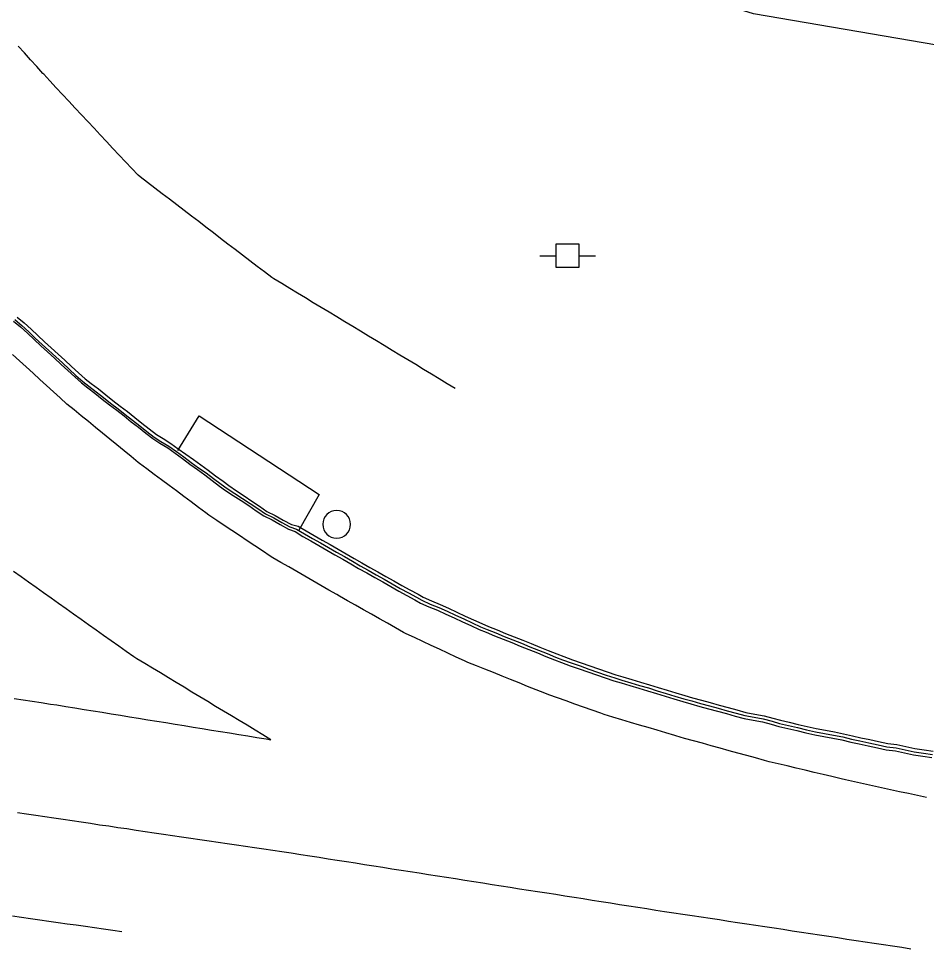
# Model space of a CAD drawing. Extents: x 1901471 to 1963503, y 756461 to 799997.
# Drawn here: x 1940495.5 to 1940594, y 780517 to 780617.8 of the extents above; entities that cross this region are included whole.
import ezdxf

# ---------------------------------------------------------------- set-up
doc = ezdxf.new("R2010")
doc.units = 0
for name, color, linetype in [('Default', 7, 'Continuous'), ('RD_EX_Conc', 7, 'Continuous'), ('RD_EX_H2O', 7, 'Continuous'), ('RD_EX_Misc', 7, 'Continuous'), ('RD_EX_Road', 7, 'Continuous'), ('RD_EX_UT', 7, 'Continuous'), ('RD_EX_VEG', 7, 'Continuous')]:
    doc.layers.add(name, color=color, linetype=linetype)

# ---------------------------------------------------------------- blocks, each defined once
blk = doc.blocks.new('POST')
at = {"layer": 'Default'}
for start, end in [(90, 270), (270, 90)]:
    blk.add_arc((0, 0), 0.127, start, end, dxfattribs=at)
blk = doc.blocks.new('PP')
at = {"layer": 'RD_EX_UT'}
for p, q in [((2.49, 2.51), (-2.51, 2.51)), ((-2.51, 2.51), (-2.51, -2.49)), ((2.49, -2.49), (2.49, 2.51)), ((-5.94, -0.05), (-2.47, -0.05)), ((2.42, -0.05), (6.06, -0.05)), ((-2.51, -2.49), (2.49, -2.49))]:
    blk.add_line(p, q, dxfattribs=at)

msp = doc.modelspace()

# ---------------------------------------------------------------- linework, layer by layer
at = {"layer": 'RD_EX_Conc'}
for points in [[(1940495.34, 780585.45), (1940496.11, 780584.82), (1940496.85, 780584.14), (1940497.57, 780583.45), (1940498.31, 780582.78), (1940499.04, 780582.11), (1940499.78, 780581.43), (1940500.52, 780580.76), (1940501.24, 780580.08), (1940501.98, 780579.41), (1940502.73, 780578.74), (1940503.37, 780578.25), (1940504.16, 780577.65), (1940504.94, 780577.03), (1940505.72, 780576.4), (1940506.52, 780575.8), (1940507.31, 780575.19), (1940508.09, 780574.56), (1940508.87, 780573.95), (1940509.66, 780573.33), (1940510.45, 780572.72), (1940511.16, 780572.26), (1940512.02, 780571.75), (1940512.81, 780571.15), (1940513.63, 780570.57), (1940514.45, 780570), (1940515.26, 780569.41), (1940516.07, 780568.84), (1940516.87, 780568.24), (1940517.67, 780567.64), (1940518.3, 780567.17), (1940519.12, 780566.59), (1940519.96, 780566.05), (1940520.79, 780565.49), (1940521.62, 780564.94), (1940522.43, 780564.36), (1940523.33, 780563.92), (1940524.2, 780563.42), (1940525.08, 780562.93), (1940525.83, 780562.76), (1940526.69, 780562.25), (1940527.55, 780561.75), (1940528.42, 780561.26), (1940529.28, 780560.76), (1940530.16, 780560.27), (1940530.16, 780560.27), (1940531.02, 780559.77), (1940531.89, 780559.27), (1940532.72, 780558.79), (1940533.59, 780558.3), (1940534.46, 780557.81), (1940535.33, 780557.32), (1940536.2, 780556.83), (1940537.07, 780556.33), (1940537.94, 780555.85), (1940538.82, 780555.38), (1940539.37, 780555.06), (1940540.28, 780554.65), (1940541.21, 780554.28), (1940542.12, 780553.86), (1940543.03, 780553.44), (1940543.93, 780553.02), (1940544.84, 780552.6), (1940545.74, 780552.19), (1940546.46, 780551.89), (1940547.39, 780551.51), (1940548.31, 780551.14), (1940549.24, 780550.77), (1940550.17, 780550.4), (1940551.09, 780550.02), (1940552.02, 780549.65), (1940552.95, 780549.28), (1940553.87, 780548.91), (1940554.62, 780548.61), (1940555.56, 780548.28), (1940556.5, 780547.94), (1940557.45, 780547.61), (1940558.39, 780547.28), (1940559.33, 780546.95), (1940560.29, 780546.65), (1940561.04, 780546.42), (1940562, 780546.13), (1940562.96, 780545.84), (1940563.91, 780545.55), (1940564.87, 780545.26), (1940565.83, 780544.97), (1940566.78, 780544.68), (1940567.74, 780544.39), (1940568.6, 780544.15), (1940569.56, 780543.89), (1940570.52, 780543.62), (1940571.49, 780543.36), (1940572.45, 780543.09), (1940573.41, 780542.83), (1940574.38, 780542.56), (1940575.36, 780542.38), (1940576.35, 780542.2), (1940577.32, 780541.94), (1940578.12, 780541.72), (1940579.09, 780541.49), (1940580.06, 780541.26), (1940581.04, 780541.03), (1940582.01, 780540.8), (1940583, 780540.63), (1940583.98, 780540.45), (1940584.96, 780540.25), (1940585.93, 780540.02), (1940586.83, 780539.82), (1940587.81, 780539.61), (1940588.78, 780539.39), (1940588.78, 780539.39), (1940589.76, 780539.18), (1940590.76, 780539.07), (1940591.74, 780538.86), (1940592.71, 780538.64), (1940593.7, 780538.49), (1940594.7, 780538.35)], [(1940494.94, 780585.01), (1940495.71, 780584.38), (1940496.45, 780583.7), (1940497.17, 780583.01), (1940497.9, 780582.34), (1940498.64, 780581.67), (1940499.38, 780580.99), (1940500.11, 780580.32), (1940500.84, 780579.64), (1940501.58, 780578.96), (1940502.32, 780578.3), (1940502.99, 780577.78), (1940503.78, 780577.18), (1940504.57, 780576.56), (1940505.34, 780575.93), (1940506.15, 780575.34), (1940506.93, 780574.73), (1940507.71, 780574.1), (1940508.5, 780573.49), (1940509.28, 780572.87), (1940510.07, 780572.26), (1940510.8, 780571.78), (1940511.67, 780571.27), (1940512.46, 780570.68), (1940513.28, 780570.1), (1940514.08, 780569.5), (1940514.89, 780568.91), (1940515.69, 780568.32), (1940516.49, 780567.72), (1940517.29, 780567.12), (1940517.94, 780566.63), (1940518.78, 780566.08), (1940519.62, 780565.54), (1940520.45, 780564.99), (1940521.28, 780564.43), (1940522.11, 780563.88), (1940523.01, 780563.44), (1940523.88, 780562.94), (1940524.76, 780562.45), (1940525.48, 780562.17), (1940526.34, 780561.66), (1940527.21, 780561.16), (1940528.07, 780560.66), (1940528.94, 780560.16), (1940529.81, 780559.67), (1940529.81, 780559.67), (1940530.68, 780559.17), (1940531.54, 780558.67), (1940532.38, 780558.19), (1940533.25, 780557.7), (1940534.12, 780557.21), (1940534.99, 780556.72), (1940535.86, 780556.23), (1940536.73, 780555.73), (1940537.6, 780555.25), (1940538.48, 780554.78), (1940539.08, 780554.43), (1940539.99, 780554.02), (1940540.92, 780553.65), (1940541.83, 780553.23), (1940542.74, 780552.81), (1940543.64, 780552.4), (1940544.55, 780551.98), (1940545.46, 780551.56), (1940546.2, 780551.25), (1940547.13, 780550.87), (1940548.06, 780550.5), (1940548.98, 780550.13), (1940549.91, 780549.76), (1940550.84, 780549.38), (1940551.76, 780549.01), (1940552.69, 780548.64), (1940553.61, 780548.27), (1940554.39, 780547.96), (1940555.33, 780547.63), (1940556.28, 780547.29), (1940557.22, 780546.96), (1940558.16, 780546.63), (1940559.1, 780546.3), (1940560.06, 780546), (1940560.84, 780545.76), (1940561.8, 780545.47), (1940562.76, 780545.18), (1940563.72, 780544.89), (1940564.67, 780544.6), (1940565.63, 780544.31), (1940566.58, 780544.02), (1940567.54, 780543.73), (1940568.41, 780543.49), (1940569.38, 780543.22), (1940570.34, 780542.96), (1940571.3, 780542.69), (1940572.27, 780542.43), (1940573.23, 780542.16), (1940574.19, 780541.89), (1940575.18, 780541.71), (1940576.17, 780541.53), (1940577.13, 780541.28), (1940577.96, 780541.05), (1940578.93, 780540.82), (1940579.9, 780540.59), (1940580.88, 780540.36), (1940581.85, 780540.13), (1940582.84, 780539.96), (1940583.82, 780539.78), (1940584.8, 780539.58), (1940585.77, 780539.35), (1940586.68, 780539.15), (1940587.66, 780538.93), (1940588.64, 780538.72), (1940588.64, 780538.72), (1940589.61, 780538.5), (1940590.61, 780538.4), (1940591.59, 780538.18), (1940592.56, 780537.97), (1940593.56, 780537.82), (1940594.55, 780537.68)], [(1940495.08, 780585.17), (1940495.85, 780584.53), (1940496.59, 780583.86), (1940497.31, 780583.17), (1940498.05, 780582.49), (1940498.78, 780581.82), (1940499.52, 780581.15), (1940500.26, 780580.48), (1940500.98, 780579.79), (1940501.72, 780579.12), (1940502.47, 780578.46), (1940503.12, 780577.95), (1940503.92, 780577.35), (1940504.7, 780576.73), (1940505.47, 780576.1), (1940506.28, 780575.5), (1940507.07, 780574.89), (1940507.84, 780574.26), (1940508.63, 780573.65), (1940509.41, 780573.03), (1940510.2, 780572.42), (1940510.93, 780571.95), (1940511.79, 780571.44), (1940512.61, 780570.87), (1940513.42, 780570.29), (1940514.22, 780569.68), (1940515.02, 780569.1), (1940515.85, 780568.54), (1940516.65, 780567.94), (1940517.45, 780567.34), (1940518.1, 780566.86), (1940518.94, 780566.31), (1940519.77, 780565.77), (1940520.6, 780565.22), (1940521.44, 780564.67), (1940522.26, 780564.11), (1940523.17, 780563.67), (1940524.04, 780563.17), (1940524.91, 780562.69), (1940525.65, 780562.45), (1940526.51, 780561.94), (1940527.37, 780561.44), (1940528.24, 780560.94), (1940529.1, 780560.45), (1940529.98, 780559.96), (1940529.98, 780559.96), (1940530.84, 780559.46), (1940531.71, 780558.96), (1940532.54, 780558.48), (1940533.41, 780557.99), (1940534.28, 780557.5), (1940535.15, 780557.01), (1940536.02, 780556.51), (1940536.89, 780556.02), (1940537.77, 780555.54), (1940538.65, 780555.07), (1940539.22, 780554.73), (1940540.13, 780554.32), (1940541.06, 780553.95), (1940541.97, 780553.53), (1940542.88, 780553.11), (1940543.78, 780552.7), (1940544.69, 780552.28), (1940545.59, 780551.86), (1940546.33, 780551.55), (1940547.25, 780551.18), (1940548.18, 780550.81), (1940549.1, 780550.44), (1940550.03, 780550.06), (1940550.96, 780549.69), (1940551.89, 780549.32), (1940552.81, 780548.95), (1940553.74, 780548.57), (1940554.5, 780548.27), (1940555.44, 780547.94), (1940556.39, 780547.61), (1940557.33, 780547.27), (1940558.27, 780546.94), (1940559.21, 780546.61), (1940560.17, 780546.31), (1940560.94, 780546.07), (1940561.9, 780545.78), (1940562.85, 780545.49), (1940563.81, 780545.21), (1940564.77, 780544.92), (1940565.72, 780544.63), (1940566.68, 780544.34), (1940567.64, 780544.05), (1940568.5, 780543.81), (1940569.47, 780543.54), (1940570.43, 780543.27), (1940571.39, 780543.01), (1940572.35, 780542.74), (1940573.32, 780542.48), (1940574.28, 780542.21), (1940575.27, 780542.03), (1940576.25, 780541.85), (1940577.22, 780541.6), (1940578.04, 780541.37), (1940579.01, 780541.14), (1940579.98, 780540.91), (1940580.95, 780540.68), (1940581.93, 780540.45), (1940582.91, 780540.28), (1940583.9, 780540.1), (1940584.88, 780539.9), (1940585.85, 780539.67), (1940586.75, 780539.47), (1940587.73, 780539.26), (1940588.71, 780539.04), (1940588.71, 780539.04), (1940589.68, 780538.83), (1940590.68, 780538.72), (1940591.66, 780538.51), (1940592.64, 780538.29), (1940593.63, 780538.14), (1940594.62, 780538)], [(1940512.76, 780570.98), (1940515.08, 780574.75), (1940528.11, 780566.2), (1940525.85, 780562.26)]]:
    msp.add_lwpolyline(points, dxfattribs=at)
at = {"layer": 'RD_EX_H2O'}
msp.add_lwpolyline([(1940542.84, 780577.7), (1940541.99, 780578.22), (1940541.13, 780578.74), (1940540.28, 780579.25), (1940539.42, 780579.77), (1940538.57, 780580.29), (1940537.72, 780580.81), (1940536.86, 780581.32), (1940536.01, 780581.84), (1940535.15, 780582.36), (1940534.3, 780582.87), (1940533.44, 780583.39), (1940532.59, 780583.91), (1940531.74, 780584.42), (1940530.88, 780584.94), (1940530.03, 780585.46), (1940529.17, 780585.98), (1940528.32, 780586.49), (1940527.46, 780587.01), (1940526.61, 780587.53), (1940525.76, 780588.04), (1940524.9, 780588.56), (1940524.05, 780589.08), (1940523.19, 780589.59), (1940522.97, 780589.73), (1940522.17, 780590.34), (1940521.38, 780590.94), (1940520.58, 780591.55), (1940519.79, 780592.16), (1940519, 780592.77), (1940518.2, 780593.37), (1940517.41, 780593.98), (1940516.62, 780594.59), (1940515.82, 780595.19), (1940515.03, 780595.8), (1940514.24, 780596.41), (1940513.44, 780597.01), (1940512.65, 780597.62), (1940511.85, 780598.23), (1940511.06, 780598.83), (1940510.27, 780599.44), (1940509.47, 780600.05), (1940508.68, 780600.65), (1940508.45, 780600.83), (1940507.77, 780601.56), (1940507.09, 780602.29), (1940506.41, 780603.02), (1940505.72, 780603.75), (1940505.04, 780604.48), (1940504.36, 780605.21), (1940503.68, 780605.94), (1940502.99, 780606.67), (1940502.31, 780607.4), (1940501.63, 780608.13), (1940500.95, 780608.86), (1940500.26, 780609.59), (1940499.58, 780610.33), (1940498.9, 780611.06), (1940498.22, 780611.79), (1940498.13, 780611.88), (1940497.46, 780612.62), (1940496.79, 780613.36), (1940496.12, 780614.1), (1940495.45, 780614.84)], dxfattribs=at)
at = {"layer": 'RD_EX_Road'}
for points in [[(1940593.96, 780533.32), (1940592.99, 780533.53), (1940592.01, 780533.75), (1940591.04, 780533.96), (1940590.06, 780534.18), (1940589.08, 780534.39), (1940588.11, 780534.61), (1940587.13, 780534.82), (1940586.15, 780535.04), (1940585.18, 780535.25), (1940584.7, 780535.37), (1940583.72, 780535.6), (1940582.75, 780535.83), (1940581.78, 780536.06), (1940580.81, 780536.29), (1940579.83, 780536.52), (1940578.86, 780536.75), (1940577.89, 780536.98), (1940576.92, 780537.21), (1940576.41, 780537.35), (1940575.44, 780537.62), (1940574.48, 780537.88), (1940573.52, 780538.15), (1940572.55, 780538.41), (1940571.59, 780538.68), (1940570.62, 780538.95), (1940569.66, 780539.21), (1940568.7, 780539.48), (1940567.73, 780539.74), (1940566.77, 780540.01), (1940566.66, 780540.04), (1940565.7, 780540.33), (1940564.75, 780540.62), (1940563.79, 780540.91), (1940562.83, 780541.19), (1940561.88, 780541.48), (1940560.92, 780541.77), (1940559.96, 780542.06), (1940559.01, 780542.35), (1940558.65, 780542.48), (1940557.71, 780542.81), (1940556.77, 780543.14), (1940555.83, 780543.47), (1940554.89, 780543.8), (1940553.95, 780544.13), (1940553, 780544.47), (1940552.57, 780544.64), (1940551.64, 780545.01), (1940550.71, 780545.39), (1940549.79, 780545.76), (1940548.86, 780546.13), (1940547.93, 780546.5), (1940547, 780546.88), (1940546.08, 780547.25), (1940545.15, 780547.62), (1940544.22, 780547.99), (1940543.87, 780548.16), (1940542.97, 780548.57), (1940542.06, 780548.99), (1940541.15, 780549.41), (1940540.25, 780549.83), (1940539.34, 780550.25), (1940538.43, 780550.67), (1940537.52, 780551.08), (1940537.25, 780551.24), (1940536.38, 780551.73), (1940535.51, 780552.23), (1940534.64, 780552.72), (1940533.77, 780553.21), (1940532.9, 780553.7), (1940532.03, 780554.19), (1940531.16, 780554.68), (1940530.29, 780555.18), (1940530, 780555.34), (1940529.13, 780555.84), (1940528.27, 780556.34), (1940527.4, 780556.84), (1940526.53, 780557.34), (1940525.67, 780557.84), (1940524.8, 780558.34), (1940523.94, 780558.84), (1940523.07, 780559.34), (1940522.79, 780559.52), (1940521.96, 780560.08), (1940521.13, 780560.63), (1940520.3, 780561.18), (1940519.47, 780561.74), (1940518.64, 780562.29), (1940517.81, 780562.84), (1940516.98, 780563.39), (1940516.14, 780563.95), (1940515.8, 780564.2), (1940515, 780564.8), (1940514.2, 780565.4), (1940513.41, 780565.99), (1940512.61, 780566.59), (1940511.81, 780567.19), (1940511.01, 780567.79), (1940510.21, 780568.38), (1940509.41, 780568.98), (1940508.61, 780569.58), (1940508.47, 780569.69), (1940507.7, 780570.32), (1940506.93, 780570.95), (1940506.15, 780571.58), (1940505.38, 780572.21), (1940504.61, 780572.84), (1940503.83, 780573.47), (1940503.06, 780574.11), (1940502.29, 780574.74), (1940501.51, 780575.37), (1940500.74, 780576), (1940500.01, 780576.67), (1940499.27, 780577.34), (1940498.53, 780578.02), (1940497.8, 780578.69), (1940497.06, 780579.36), (1940496.32, 780580.04), (1940495.58, 780580.71), (1940494.85, 780581.38)], [(1940495, 780544.06), (1940495.99, 780543.92), (1940496.98, 780543.77), (1940497.96, 780543.62), (1940497.96, 780543.62), (1940498.95, 780543.47), (1940499.63, 780543.37), (1940500.62, 780543.21), (1940501.6, 780543.05), (1940502.59, 780542.89), (1940503.58, 780542.73), (1940504.56, 780542.57), (1940505.55, 780542.41), (1940506.54, 780542.25), (1940507.52, 780542.09), (1940508.51, 780541.93), (1940509.5, 780541.77), (1940510.49, 780541.61), (1940511.47, 780541.45), (1940512.46, 780541.29), (1940513.45, 780541.13), (1940514.43, 780540.97), (1940515.42, 780540.81), (1940516.41, 780540.65), (1940517.39, 780540.49), (1940518.38, 780540.33), (1940519.37, 780540.17), (1940520.36, 780540.01), (1940521.34, 780539.85), (1940522.33, 780539.69), (1940522.85, 780539.6), (1940522, 780540.12), (1940521.14, 780540.64), (1940520.29, 780541.16), (1940519.43, 780541.67), (1940518.58, 780542.19), (1940517.72, 780542.71), (1940516.87, 780543.22), (1940516.01, 780543.74), (1940515.16, 780544.26), (1940514.3, 780544.77), (1940513.45, 780545.29), (1940512.59, 780545.81), (1940511.74, 780546.32), (1940510.88, 780546.84), (1940510.03, 780547.36), (1940509.17, 780547.87), (1940508.32, 780548.39), (1940507.98, 780548.6), (1940507.16, 780549.18), (1940506.35, 780549.75), (1940505.53, 780550.33), (1940504.72, 780550.91), (1940503.9, 780551.49), (1940503.09, 780552.07), (1940502.28, 780552.65), (1940501.46, 780553.22), (1940500.65, 780553.8), (1940499.83, 780554.38), (1940499.02, 780554.96), (1940498.2, 780555.54), (1940497.39, 780556.12), (1940496.57, 780556.7), (1940495.76, 780557.27), (1940494.95, 780557.85)], [(1940495.38, 780531.7), (1940496.37, 780531.55), (1940497.36, 780531.41), (1940498.34, 780531.26), (1940499.33, 780531.12), (1940500.32, 780530.97), (1940501.31, 780530.82), (1940502.3, 780530.68), (1940503.29, 780530.53), (1940504.28, 780530.38), (1940505.27, 780530.24), (1940506.26, 780530.09), (1940507.25, 780529.95), (1940508.24, 780529.8), (1940509.23, 780529.65), (1940510.21, 780529.51), (1940511.2, 780529.36), (1940512.19, 780529.22), (1940513.18, 780529.07), (1940514.17, 780528.92), (1940515.16, 780528.78), (1940516.15, 780528.63), (1940517.14, 780528.49), (1940518.13, 780528.34), (1940519.12, 780528.19), (1940520.11, 780528.05), (1940521.09, 780527.9), (1940522.08, 780527.75), (1940523.07, 780527.61), (1940524.06, 780527.46), (1940525.05, 780527.32), (1940526.11, 780527.16), (1940527.1, 780527), (1940528.09, 780526.85), (1940529.07, 780526.69), (1940530.06, 780526.54), (1940531.05, 780526.39), (1940532.04, 780526.23), (1940533.03, 780526.08), (1940534.01, 780525.92), (1940535, 780525.77), (1940535.99, 780525.61), (1940536.98, 780525.46), (1940537.96, 780525.3), (1940538.95, 780525.15), (1940539.94, 780524.99), (1940540.93, 780524.84), (1940541.91, 780524.68), (1940542.9, 780524.53), (1940543.89, 780524.37), (1940544.88, 780524.22), (1940545.86, 780524.06), (1940546.85, 780523.91), (1940547.84, 780523.75), (1940548.83, 780523.6), (1940549.82, 780523.44), (1940550.8, 780523.29), (1940551.79, 780523.13), (1940552.78, 780522.98), (1940553.77, 780522.83), (1940554.75, 780522.67), (1940555.74, 780522.52), (1940556.73, 780522.36), (1940557.72, 780522.21), (1940558.7, 780522.05), (1940559.69, 780521.9), (1940560.68, 780521.74), (1940561.67, 780521.59), (1940562.66, 780521.43), (1940563.64, 780521.28), (1940564.63, 780521.12), (1940565.57, 780520.97), (1940566.56, 780520.82), (1940567.55, 780520.67), (1940568.54, 780520.53), (1940569.53, 780520.38), (1940570.51, 780520.23), (1940571.5, 780520.08), (1940572.49, 780519.93), (1940573.48, 780519.78), (1940574.47, 780519.63), (1940575.46, 780519.48), (1940576.45, 780519.33), (1940577.44, 780519.18), (1940578.42, 780519.03), (1940579.41, 780518.88), (1940580.4, 780518.73), (1940581.39, 780518.58), (1940582.38, 780518.43), (1940583.37, 780518.28), (1940584.36, 780518.13), (1940585.34, 780517.98), (1940586.33, 780517.83), (1940587.32, 780517.68), (1940588.31, 780517.53), (1940589.3, 780517.38), (1940590.29, 780517.23), (1940591.28, 780517.08), (1940592.26, 780516.93)], [(1940494.82, 780520.48), (1940495.81, 780520.34), (1940496.8, 780520.2), (1940497.79, 780520.06), (1940498.78, 780519.92), (1940499.77, 780519.78), (1940500.76, 780519.64), (1940501.75, 780519.5), (1940502.74, 780519.36), (1940503.73, 780519.23), (1940504.72, 780519.09), (1940505.71, 780518.95), (1940506.7, 780518.81)]]:
    msp.add_lwpolyline(points, dxfattribs=at)
at = {"layer": 'RD_EX_VEG'}
msp.add_lwpolyline([(1940883.23, 780735.47), (1940878.59, 780706.15), (1940872.89, 780683.76), (1940868.66, 780665.97), (1940855.4, 780643.31), (1940842.79, 780626.43), (1940825.76, 780617.52), (1940811.64, 780598.58), (1940798.83, 780585.96), (1940780.3, 780580.72), (1940744.37, 780584.54), (1940698.02, 780591.81), (1940663.14, 780600.66), (1940614.98, 780611.53), (1940575.22, 780618.34), (1940548.72, 780626.64), (1940534.05, 780632.14), (1940513.01, 780635.28), (1940499.85, 780642.76), (1940493.64, 780653.03), (1940491.55, 780667.86), (1940486.42, 780695.35), (1940477.38, 780722.05), (1940479.17, 780738.6)], dxfattribs=at)

# ---------------------------------------------------------------- block references
at = {"layer": 'Default', "xscale": 0.5039370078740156, "yscale": 0.5039370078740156}
msp.add_blockref('PP', (1940555.03, 780592.1), dxfattribs=at)
at = {"layer": 'RD_EX_Misc', "xscale": 11.811023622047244, "yscale": 11.811023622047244}
msp.add_blockref('POST', (1940529.99, 780562.97), dxfattribs=at)

doc.saveas('drawing.dxf')
